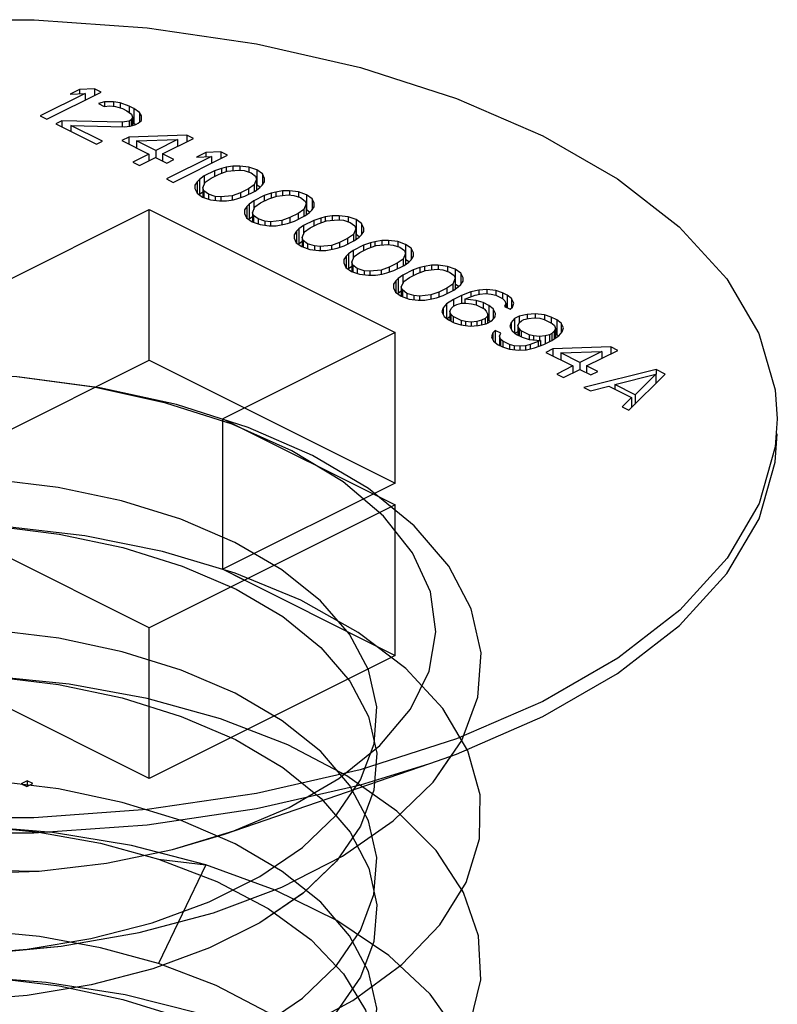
# Paper-space layout '005_EXP_CORICANT_PE_DRAWING_3_1' of a CAD drawing. Header units: millimetres. Extents: x 6 to 413, y 7 to 290.
# Tile 286 of 362: x 192.819 to 193.21, y 262.675 to 263.184. Entities that reach past the tile are written whole.
import ezdxf

# ---------------------------------------------------------------- set-up
doc = ezdxf.new("R2010")
doc.units = ezdxf.units.MM
doc.header["$LTSCALE"] = 23.1
doc.layers.get('0').update_dxf_attribs({"linetype": 'CONTINUOUS'})
doc.layers.add('124100000694A_M3X4P5_C_NI_BL40', color=7, linetype='CONTINUOUS')

# ---------------------------------------------------------------- blocks, each defined once
blk = doc.blocks.new('124100000694A_M3X4P5_C_NI_BL40', base_point=(192.79649, 262.67855))
at = {"layer": '124100000694A_M3X4P5_C_NI_BL40', "color": 7, "linetype": 'Continuous'}
for p, q in [((192.8525, 263.146), (192.82927, 263.13438)), ((192.83277, 263.13263), (192.86077, 263.14663)), ((192.8496, 263.14805), (192.84483, 263.14566)), ((192.84483, 263.14566), (192.8525, 263.146)), ((192.85727, 263.14838), (192.8496, 263.14805)), ((192.8496, 263.14805), (192.8496, 263.14587)), ((192.8525, 263.146), (192.8525, 263.1425)), ((192.85727, 263.14838), (192.85727, 263.14488)), ((192.86077, 263.14663), (192.85727, 263.14838)), ((192.86243, 263.14163), (192.85947, 263.14073)), ((192.85947, 263.14073), (192.86238, 263.13927)), ((192.86238, 263.13927), (192.86534, 263.13958)), ((192.86715, 263.14165), (192.86243, 263.14163)), ((192.86243, 263.14163), (192.86243, 263.13927)), ((192.86534, 263.13958), (192.86828, 263.1393)), ((192.86715, 263.14165), (192.86715, 263.1393)), ((192.87067, 263.14108), (192.86715, 263.14165)), ((192.86828, 263.1393), (192.87179, 263.13814)), ((192.87067, 263.14108), (192.87067, 263.13851)), ((192.87535, 263.13934), (192.87067, 263.14108)), ((192.87535, 263.13934), (192.87535, 263.13605)), ((192.87769, 263.13817), (192.87535, 263.13934)), ((192.82927, 263.13438), (192.83277, 263.13263)), ((192.87179, 263.13814), (192.87412, 263.13698)), ((192.87412, 263.13698), (192.87645, 263.13522)), ((192.87645, 263.13522), (192.877, 263.13375)), ((192.87769, 263.13817), (192.87769, 263.13038)), ((192.88059, 263.13612), (192.87769, 263.13817)), ((192.88059, 263.13612), (192.88059, 263.1311)), ((192.88173, 263.13436), (192.88059, 263.13612)), ((192.88168, 263.132), (192.88173, 263.13436)), ((192.84041, 263.13179), (192.83743, 263.1303)), ((192.83743, 263.1303), (192.85844, 263.1198)), ((192.84041, 263.13179), (192.84041, 263.12881)), ((192.87164, 263.13107), (192.84041, 263.13179)), ((192.84508, 263.12945), (192.84508, 263.12647)), ((192.86141, 263.12129), (192.84508, 263.12945)), ((192.84508, 263.12945), (192.87277, 263.12871)), ((192.87519, 263.13168), (192.87164, 263.13107)), ((192.87164, 263.13107), (192.87164, 263.12871)), ((192.87638, 263.13227), (192.87519, 263.13168)), ((192.87519, 263.13168), (192.87519, 263.12903)), ((192.87573, 263.12903), (192.87869, 263.12993)), ((192.877, 263.13375), (192.87638, 263.13227)), ((192.87638, 263.13227), (192.87638, 263.12922)), ((192.877, 263.13375), (192.877, 263.12941)), ((192.87769, 263.13038), (192.877, 263.13072)), ((192.87844, 263.12985), (192.87769, 263.13038)), ((192.87869, 263.12993), (192.87988, 263.13052)), ((192.87988, 263.13052), (192.88168, 263.132)), ((192.87277, 263.12871), (192.87573, 263.12903)), ((192.9051, 263.12446), (192.87502, 263.12342)), ((192.9051, 263.12446), (192.9051, 263.12096)), ((192.9086, 263.12271), (192.9051, 263.12446)), ((192.85844, 263.1198), (192.86141, 263.12129)), ((192.87502, 263.12342), (192.87144, 263.12163)), ((192.87144, 263.12163), (192.88544, 263.11463)), ((192.87502, 263.12342), (192.87502, 263.11985)), ((192.8791, 263.12138), (192.90034, 263.12208)), ((192.8791, 263.12138), (192.8791, 263.1178)), ((192.88902, 263.11642), (192.8791, 263.12138)), ((192.90034, 263.12208), (192.88902, 263.11642)), ((192.89252, 263.11467), (192.9086, 263.12271)), ((192.90034, 263.12208), (192.90034, 263.11858)), ((192.88544, 263.11463), (192.8771, 263.11046)), ((192.88544, 263.11463), (192.88544, 263.11113)), ((192.88902, 263.11642), (192.88902, 263.11288)), ((192.89252, 263.11467), (192.89252, 263.1111)), ((192.89835, 263.11175), (192.89252, 263.11467)), ((192.8981, 263.09996), (192.92611, 263.11396)), ((192.91494, 263.11538), (192.91017, 263.113)), ((192.92261, 263.11571), (192.91494, 263.11538)), ((192.91494, 263.11538), (192.91494, 263.1132)), ((192.92261, 263.11571), (192.92261, 263.11221)), ((192.92611, 263.11396), (192.92261, 263.11571)), ((192.8771, 263.11046), (192.8806, 263.10871)), ((192.8806, 263.10871), (192.88894, 263.11288)), ((192.88894, 263.11288), (192.89478, 263.10997)), ((192.91784, 263.11333), (192.8946, 263.10171)), ((192.89478, 263.10997), (192.89835, 263.11175)), ((192.91017, 263.113), (192.91784, 263.11333)), ((192.91784, 263.11333), (192.91784, 263.10983)), ((192.91945, 263.10597), (192.91409, 263.10329)), ((192.9176, 263.10213), (192.92177, 263.10421)), ((192.92302, 263.10717), (192.91945, 263.10597)), ((192.91945, 263.10597), (192.91945, 263.10305)), ((192.92177, 263.10421), (192.92593, 263.10571)), ((192.92539, 263.10777), (192.92302, 263.10717)), ((192.92302, 263.10717), (192.92302, 263.10466)), ((192.92894, 263.10838), (192.92539, 263.10777)), ((192.92539, 263.10777), (192.92539, 263.10551)), ((192.92593, 263.10571), (192.93184, 263.10633)), ((192.93247, 263.1084), (192.92894, 263.10838)), ((192.92894, 263.10838), (192.92894, 263.10602)), ((192.93184, 263.10633), (192.93478, 263.10605)), ((192.93247, 263.1084), (192.93247, 263.10633)), ((192.93718, 263.10783), (192.93247, 263.1084)), ((192.93478, 263.10605), (192.93829, 263.10489)), ((192.93718, 263.10783), (192.93718, 263.10526)), ((192.94127, 263.10638), (192.93718, 263.10783)), ((192.93829, 263.10489), (192.94062, 263.10313)), ((192.94127, 263.10638), (192.94127, 263.09859)), ((192.94418, 263.10433), (192.94127, 263.10638)), ((192.94418, 263.10433), (192.94418, 263.09862)), ((192.94531, 263.10198), (192.94418, 263.10433)), ((192.8946, 263.10171), (192.8981, 263.09996)), ((192.90928, 263.09855), (192.90924, 263.09678)), ((192.91049, 263.10032), (192.90928, 263.09855)), ((192.90928, 263.09855), (192.90928, 263.09678)), ((192.9117, 263.10151), (192.91049, 263.10032)), ((192.91049, 263.10032), (192.91049, 263.09443)), ((192.91409, 263.10329), (192.9117, 263.10151)), ((192.9117, 263.10151), (192.9117, 263.09371)), ((192.91337, 263.0971), (192.91461, 263.10005)), ((192.91409, 263.10329), (192.91409, 263.09881)), ((192.91461, 263.10005), (192.9176, 263.10213)), ((192.93993, 263.09871), (192.93694, 263.09663)), ((192.94117, 263.10166), (192.93993, 263.09871)), ((192.93993, 263.09871), (192.93993, 263.09521)), ((192.94062, 263.10313), (192.94117, 263.10166)), ((192.94117, 263.10166), (192.94117, 263.096)), ((192.94295, 263.0974), (192.94127, 263.09859)), ((192.94405, 263.09844), (192.94527, 263.10021)), ((192.94527, 263.10021), (192.94531, 263.10198)), ((192.90924, 263.09678), (192.91037, 263.09443)), ((192.91037, 263.09443), (192.91327, 263.09238)), ((192.9117, 263.09371), (192.91156, 263.09358)), ((192.91337, 263.09496), (192.9117, 263.09371)), ((192.91337, 263.0971), (192.91337, 263.09238)), ((192.91393, 263.09562), (192.91337, 263.0971)), ((192.91393, 263.09562), (192.91393, 263.09215)), ((192.91625, 263.09387), (192.91393, 263.09562)), ((192.91625, 263.09387), (192.91625, 263.09132)), ((192.91976, 263.09271), (192.91625, 263.09387)), ((192.93277, 263.09454), (192.92861, 263.09305)), ((192.93694, 263.09663), (192.93277, 263.09454)), ((192.93277, 263.09454), (192.93277, 263.09201)), ((192.93509, 263.09279), (192.94045, 263.09547)), ((192.93694, 263.09663), (192.93694, 263.09371)), ((192.94045, 263.09547), (192.94285, 263.09725)), ((192.94285, 263.09725), (192.94405, 263.09844)), ((192.94868, 263.09433), (192.94512, 263.09314)), ((192.95105, 263.09494), (192.94868, 263.09433)), ((192.94868, 263.09433), (192.94868, 263.09183)), ((192.9546, 263.09554), (192.95105, 263.09494)), ((192.95105, 263.09494), (192.95105, 263.09268)), ((192.9516, 263.09288), (192.95751, 263.0935)), ((192.95814, 263.09556), (192.9546, 263.09554)), ((192.9546, 263.09554), (192.9546, 263.09319)), ((192.95751, 263.0935), (192.96045, 263.09322)), ((192.95814, 263.09556), (192.95814, 263.0935)), ((192.96285, 263.095), (192.95814, 263.09556)), ((192.96285, 263.095), (192.96285, 263.09243)), ((192.96694, 263.09355), (192.96285, 263.095)), ((192.96694, 263.09355), (192.96694, 263.08575)), ((192.96985, 263.0915), (192.96694, 263.09355)), ((192.91327, 263.09238), (192.91737, 263.09093)), ((192.91737, 263.09093), (192.92207, 263.09036)), ((192.91976, 263.09271), (192.91976, 263.09064)), ((192.9227, 263.09243), (192.91976, 263.09271)), ((192.92207, 263.09036), (192.92561, 263.09038)), ((192.92861, 263.09305), (192.9227, 263.09243)), ((192.9227, 263.09243), (192.9227, 263.09036)), ((192.92561, 263.09038), (192.92916, 263.09099)), ((192.92861, 263.09305), (192.92861, 263.09099)), ((192.92916, 263.09099), (192.93153, 263.09159)), ((192.93153, 263.09159), (192.93509, 263.09279)), ((192.93736, 263.08867), (192.93616, 263.08749)), ((192.93976, 263.09046), (192.93736, 263.08867)), ((192.93736, 263.08867), (192.93736, 263.08088)), ((192.94512, 263.09314), (192.93976, 263.09046)), ((192.93976, 263.09046), (192.93976, 263.08597)), ((192.94028, 263.08722), (192.94327, 263.08929)), ((192.94327, 263.08929), (192.94744, 263.09138)), ((192.94512, 263.09314), (192.94512, 263.09022)), ((192.94744, 263.09138), (192.9516, 263.09288)), ((192.96045, 263.09322), (192.96396, 263.09206)), ((192.96396, 263.09206), (192.96628, 263.0903)), ((192.96684, 263.08883), (192.9656, 263.08587)), ((192.96628, 263.0903), (192.96684, 263.08883)), ((192.96684, 263.08883), (192.96684, 263.08317)), ((192.96985, 263.0915), (192.96985, 263.08578)), ((192.97098, 263.08915), (192.96985, 263.0915)), ((192.97094, 263.08738), (192.97098, 263.08915)), ((192.79649, 263.04131), (192.88559, 263.08586)), ((192.88559, 263.00791), (192.88559, 263.08586)), ((192.88559, 263.08586), (193.01287, 263.02222)), ((192.93494, 263.08571), (192.93491, 263.08394)), ((192.93491, 263.08394), (192.93604, 263.08159)), ((192.93616, 263.08749), (192.93494, 263.08571)), ((192.93494, 263.08571), (192.93494, 263.08394)), ((192.93616, 263.08749), (192.93616, 263.08159)), ((192.93904, 263.08426), (192.94028, 263.08722)), ((192.93904, 263.08426), (192.93904, 263.07954)), ((192.9396, 263.08279), (192.93904, 263.08426)), ((192.96261, 263.0838), (192.95844, 263.08171)), ((192.9656, 263.08587), (192.96261, 263.0838)), ((192.96261, 263.0838), (192.96261, 263.08088)), ((192.9656, 263.08587), (192.9656, 263.08237)), ((192.96612, 263.08264), (192.96852, 263.08442)), ((192.96862, 263.08457), (192.96694, 263.08575)), ((192.96852, 263.08442), (192.96972, 263.0856)), ((192.96972, 263.0856), (192.97094, 263.08738)), ((192.93604, 263.08159), (192.93894, 263.07954)), ((192.93736, 263.08088), (192.93723, 263.08075)), ((192.93904, 263.08213), (192.93736, 263.08088)), ((192.93894, 263.07954), (192.94304, 263.07809)), ((192.9396, 263.08279), (192.9396, 263.07931)), ((192.94192, 263.08103), (192.9396, 263.08279)), ((192.94192, 263.08103), (192.94192, 263.07849)), ((192.94543, 263.07987), (192.94192, 263.08103)), ((192.94304, 263.07809), (192.94774, 263.07753)), ((192.94543, 263.07987), (192.94543, 263.07781)), ((192.94837, 263.07959), (192.94543, 263.07987)), ((192.95428, 263.08022), (192.94837, 263.07959)), ((192.94837, 263.07959), (192.94837, 263.07753)), ((192.95128, 263.07755), (192.95483, 263.07815)), ((192.95844, 263.08171), (192.95428, 263.08022)), ((192.95428, 263.08022), (192.95428, 263.07815)), ((192.95483, 263.07815), (192.9572, 263.07876)), ((192.9572, 263.07876), (192.96076, 263.07995)), ((192.95844, 263.08171), (192.95844, 263.07917)), ((192.96076, 263.07995), (192.96612, 263.08264)), ((192.97079, 263.0803), (192.96543, 263.07762)), ((192.96894, 263.07646), (192.97311, 263.07855)), ((192.97435, 263.0815), (192.97079, 263.0803)), ((192.97079, 263.0803), (192.97079, 263.07739)), ((192.97311, 263.07855), (192.97727, 263.08004)), ((192.97672, 263.0821), (192.97435, 263.0815)), ((192.97435, 263.0815), (192.97435, 263.07899)), ((192.98027, 263.08271), (192.97672, 263.0821)), ((192.97672, 263.0821), (192.97672, 263.07984)), ((192.97727, 263.08004), (192.98318, 263.08066)), ((192.98381, 263.08273), (192.98027, 263.08271)), ((192.98027, 263.08271), (192.98027, 263.08036)), ((192.98318, 263.08066), (192.98612, 263.08038)), ((192.98381, 263.08273), (192.98381, 263.08066)), ((192.98851, 263.08216), (192.98381, 263.08273)), ((192.98612, 263.08038), (192.98963, 263.07922)), ((192.98851, 263.08216), (192.98851, 263.07959)), ((192.99261, 263.08071), (192.98851, 263.08216)), ((192.98963, 263.07922), (192.99195, 263.07747)), ((192.99261, 263.08071), (192.99261, 263.07292)), ((192.99551, 263.07866), (192.99261, 263.08071)), ((192.99551, 263.07866), (192.99551, 263.07295)), ((192.99664, 263.07631), (192.99551, 263.07866)), ((192.94774, 263.07753), (192.95128, 263.07755)), ((192.96183, 263.07465), (192.96061, 263.07288)), ((192.96303, 263.07584), (192.96183, 263.07465)), ((192.96183, 263.07465), (192.96183, 263.06876)), ((192.96543, 263.07762), (192.96303, 263.07584)), ((192.96303, 263.07584), (192.96303, 263.06805)), ((192.96471, 263.07143), (192.96595, 263.07438)), ((192.96543, 263.07762), (192.96543, 263.07314)), ((192.96595, 263.07438), (192.96894, 263.07646)), ((192.99127, 263.07304), (192.98828, 263.07096)), ((192.99251, 263.076), (192.99127, 263.07304)), ((192.99127, 263.07304), (192.99127, 263.06954)), ((192.99195, 263.07747), (192.99251, 263.076)), ((192.99251, 263.076), (192.99251, 263.07034)), ((192.99539, 263.07277), (192.99661, 263.07454)), ((192.99661, 263.07454), (192.99664, 263.07631)), ((192.96061, 263.07288), (192.96057, 263.07111)), ((192.96057, 263.07111), (192.9617, 263.06876)), ((192.96061, 263.07288), (192.96061, 263.07111)), ((192.9617, 263.06876), (192.96461, 263.06671)), ((192.96303, 263.06805), (192.9629, 263.06792)), ((192.96471, 263.06929), (192.96303, 263.06805)), ((192.96471, 263.07143), (192.96471, 263.06671)), ((192.96527, 263.06996), (192.96471, 263.07143)), ((192.96527, 263.06996), (192.96527, 263.06648)), ((192.96759, 263.0682), (192.96527, 263.06996)), ((192.96759, 263.0682), (192.96759, 263.06565)), ((192.9711, 263.06704), (192.96759, 263.0682)), ((192.98411, 263.06888), (192.97995, 263.06738)), ((192.98828, 263.07096), (192.98411, 263.06888)), ((192.98411, 263.06888), (192.98411, 263.06634)), ((192.98643, 263.06712), (192.99179, 263.0698)), ((192.98828, 263.07096), (192.98828, 263.06805)), ((192.99179, 263.0698), (192.99419, 263.07158)), ((192.99429, 263.07173), (192.99261, 263.07292)), ((192.99419, 263.07158), (192.99539, 263.07277)), ((193.00002, 263.06867), (192.99646, 263.06747)), ((193.00239, 263.06927), (193.00002, 263.06867)), ((193.00002, 263.06867), (193.00002, 263.06616)), ((193.00594, 263.06988), (193.00239, 263.06927)), ((193.00239, 263.06927), (193.00239, 263.06701)), ((193.00948, 263.06989), (193.00594, 263.06988)), ((193.00594, 263.06988), (193.00594, 263.06752)), ((193.00948, 263.06989), (193.00948, 263.06783)), ((193.01418, 263.06933), (193.00948, 263.06989)), ((193.01418, 263.06933), (193.01418, 263.06676)), ((193.01828, 263.06788), (193.01418, 263.06933)), ((192.96461, 263.06671), (192.9687, 263.06526)), ((192.9687, 263.06526), (192.97341, 263.06469)), ((192.9711, 263.06704), (192.9711, 263.06497)), ((192.97404, 263.06676), (192.9711, 263.06704)), ((192.97341, 263.06469), (192.97695, 263.06471)), ((192.97995, 263.06738), (192.97404, 263.06676)), ((192.97404, 263.06676), (192.97404, 263.06469)), ((192.97695, 263.06471), (192.9805, 263.06532)), ((192.97995, 263.06738), (192.97995, 263.06532)), ((192.9805, 263.06532), (192.98287, 263.06592)), ((192.98287, 263.06592), (192.98643, 263.06712)), ((192.9887, 263.06301), (192.9875, 263.06182)), ((192.99109, 263.06479), (192.9887, 263.06301)), ((192.9887, 263.06301), (192.9887, 263.05521)), ((192.99646, 263.06747), (192.99109, 263.06479)), ((192.99109, 263.06479), (192.99109, 263.06031)), ((192.99162, 263.06155), (192.99461, 263.06363)), ((192.99461, 263.06363), (192.99878, 263.06571)), ((192.99646, 263.06747), (192.99646, 263.06455)), ((192.99878, 263.06571), (193.00294, 263.06721)), ((193.00294, 263.06721), (193.00884, 263.06783)), ((193.00884, 263.06783), (193.01179, 263.06755)), ((193.01179, 263.06755), (193.0153, 263.06639)), ((193.0153, 263.06639), (193.01762, 263.06463)), ((193.01818, 263.06316), (193.01694, 263.06021)), ((193.01762, 263.06463), (193.01818, 263.06316)), ((193.01818, 263.06316), (193.01818, 263.0575)), ((193.01828, 263.06788), (193.01828, 263.06008)), ((193.02118, 263.06583), (193.01828, 263.06788)), ((193.02118, 263.06583), (193.02118, 263.06012)), ((193.02231, 263.06348), (193.02118, 263.06583)), ((193.02227, 263.06171), (193.02231, 263.06348)), ((192.98628, 263.06005), (192.98624, 263.05828)), ((192.98624, 263.05828), (192.98737, 263.05592)), ((192.9875, 263.06182), (192.98628, 263.06005)), ((192.98628, 263.06005), (192.98628, 263.05828)), ((192.9875, 263.06182), (192.9875, 263.05592)), ((192.99038, 263.05859), (192.99162, 263.06155)), ((192.99038, 263.05859), (192.99038, 263.05388)), ((192.99093, 263.05712), (192.99038, 263.05859)), ((193.01395, 263.05813), (193.00977, 263.05604)), ((193.01694, 263.06021), (193.01395, 263.05813)), ((193.01395, 263.05813), (193.01395, 263.05521)), ((193.01694, 263.06021), (193.01694, 263.05671)), ((193.01746, 263.05697), (193.01985, 263.05875)), ((193.01996, 263.0589), (193.01828, 263.06008)), ((193.01985, 263.05875), (193.02106, 263.05993)), ((193.02106, 263.05993), (193.02227, 263.06171)), ((192.98737, 263.05592), (192.99028, 263.05388)), ((192.9887, 263.05521), (192.98857, 263.05508)), ((192.99038, 263.05646), (192.9887, 263.05521)), ((192.99028, 263.05388), (192.99437, 263.05242)), ((192.99093, 263.05712), (192.99093, 263.05364)), ((192.99325, 263.05537), (192.99093, 263.05712)), ((192.99325, 263.05537), (192.99325, 263.05282)), ((192.99677, 263.05421), (192.99325, 263.05537)), ((192.99677, 263.05421), (192.99677, 263.05214)), ((192.99971, 263.05393), (192.99677, 263.05421)), ((193.00562, 263.05455), (192.99971, 263.05393)), ((192.99971, 263.05393), (192.99971, 263.05186)), ((193.00977, 263.05604), (193.00562, 263.05455)), ((193.00562, 263.05455), (193.00562, 263.05249)), ((193.00616, 263.05249), (193.00853, 263.05309)), ((193.00853, 263.05309), (193.0121, 263.05429)), ((193.00977, 263.05604), (193.00977, 263.05351)), ((193.0121, 263.05429), (193.01746, 263.05697)), ((193.02212, 263.05463), (193.01676, 263.05195)), ((193.02028, 263.05079), (193.02445, 263.05288)), ((193.02569, 263.05583), (193.02212, 263.05463)), ((193.02212, 263.05463), (193.02212, 263.05172)), ((193.02445, 263.05288), (193.0286, 263.05437)), ((193.02806, 263.05643), (193.02569, 263.05583)), ((193.02569, 263.05583), (193.02569, 263.05332)), ((193.03161, 263.05704), (193.02806, 263.05643)), ((193.02806, 263.05643), (193.02806, 263.05418)), ((193.0286, 263.05437), (193.03451, 263.05499)), ((193.03515, 263.05706), (193.03161, 263.05704)), ((193.03161, 263.05704), (193.03161, 263.05469)), ((193.03451, 263.05499), (193.03745, 263.05471)), ((193.03515, 263.05706), (193.03515, 263.05499)), ((193.03985, 263.0565), (193.03515, 263.05706)), ((193.03745, 263.05471), (193.04097, 263.05355)), ((193.03985, 263.0565), (193.03985, 263.05392)), ((193.04395, 263.05504), (193.03985, 263.0565)), ((193.04097, 263.05355), (193.04329, 263.0518)), ((193.04395, 263.05504), (193.04395, 263.04725)), ((193.04685, 263.053), (193.04395, 263.05504)), ((193.04685, 263.053), (193.04685, 263.04728)), ((193.04798, 263.05064), (193.04685, 263.053)), ((192.99437, 263.05242), (192.99908, 263.05186)), ((192.99908, 263.05186), (193.00261, 263.05188)), ((193.00261, 263.05188), (193.00616, 263.05249)), ((193.01316, 263.04899), (193.01195, 263.04721)), ((193.01437, 263.05017), (193.01316, 263.04899)), ((193.01316, 263.04899), (193.01316, 263.04309)), ((193.01676, 263.05195), (193.01437, 263.05017)), ((193.01437, 263.05017), (193.01437, 263.04238)), ((193.01604, 263.04576), (193.01728, 263.04871)), ((193.01676, 263.05195), (193.01676, 263.04747)), ((193.01728, 263.04871), (193.02028, 263.05079)), ((193.04385, 263.05033), (193.0426, 263.04737)), ((193.04329, 263.0518), (193.04385, 263.05033)), ((193.04385, 263.05033), (193.04385, 263.04467)), ((193.04673, 263.0471), (193.04794, 263.04887)), ((193.04794, 263.04887), (193.04798, 263.05064)), ((193.01195, 263.04721), (193.01191, 263.04544)), ((193.01191, 263.04544), (193.01304, 263.04309)), ((193.01195, 263.04721), (193.01195, 263.04544)), ((193.01304, 263.04309), (193.01594, 263.04104)), ((193.01604, 263.04362), (193.01437, 263.04238)), ((193.01604, 263.04576), (193.01604, 263.04104)), ((193.0166, 263.04429), (193.01604, 263.04576)), ((193.0166, 263.04429), (193.0166, 263.04081)), ((193.01892, 263.04253), (193.0166, 263.04429)), ((193.01892, 263.04253), (193.01892, 263.03999)), ((193.02244, 263.04137), (193.01892, 263.04253)), ((193.03544, 263.04321), (193.03128, 263.04171)), ((193.03961, 263.04529), (193.03544, 263.04321)), ((193.03544, 263.04321), (193.03544, 263.04067)), ((193.03776, 263.04145), (193.04313, 263.04413)), ((193.0426, 263.04737), (193.03961, 263.04529)), ((193.03961, 263.04529), (193.03961, 263.04238)), ((193.0426, 263.04737), (193.0426, 263.04387)), ((193.04313, 263.04413), (193.04552, 263.04591)), ((193.04563, 263.04606), (193.04395, 263.04725)), ((193.04552, 263.04591), (193.04673, 263.0471)), ((193.05195, 263.0433), (193.0472, 263.0415)), ((193.0561, 263.0442), (193.05195, 263.0433)), ((193.05195, 263.0433), (193.05195, 263.0407)), ((193.06023, 263.04452), (193.0561, 263.0442)), ((193.0561, 263.0442), (193.0561, 263.04214)), ((193.05664, 263.04214), (193.0596, 263.04245)), ((193.0596, 263.04245), (193.06254, 263.04217)), ((193.06023, 263.04452), (193.06023, 263.04245)), ((193.06493, 263.04395), (193.06023, 263.04452)), ((193.06493, 263.04395), (193.06493, 263.0416)), ((193.06845, 263.04279), (193.06493, 263.04395)), ((193.06845, 263.04279), (193.06845, 263.03985)), ((193.07078, 263.04163), (193.06845, 263.04279)), ((193.01437, 263.04238), (193.01424, 263.04225)), ((193.01594, 263.04104), (193.02004, 263.03959)), ((193.02004, 263.03959), (193.02474, 263.03903)), ((193.02244, 263.04137), (193.02244, 263.0393)), ((193.02538, 263.04109), (193.02244, 263.04137)), ((193.02474, 263.03903), (193.02828, 263.03904)), ((193.03128, 263.04171), (193.02538, 263.04109)), ((193.02538, 263.04109), (193.02538, 263.03903)), ((193.02828, 263.03904), (193.03183, 263.03965)), ((193.03128, 263.04171), (193.03128, 263.03965)), ((193.03183, 263.03965), (193.0342, 263.04025)), ((193.0342, 263.04025), (193.03776, 263.04145)), ((193.04303, 263.03942), (193.03944, 263.03704)), ((193.0472, 263.0415), (193.04303, 263.03942)), ((193.04303, 263.03942), (193.04303, 263.03588)), ((193.04474, 263.03677), (193.04711, 263.03738)), ((193.04711, 263.03738), (193.04947, 263.03739)), ((193.0472, 263.0415), (193.0472, 263.03738)), ((193.04892, 263.03945), (193.05011, 263.04004)), ((193.04892, 263.03945), (193.04892, 263.03739)), ((193.05481, 263.03889), (193.04892, 263.03945)), ((193.04947, 263.03739), (193.05241, 263.03711)), ((193.05011, 263.04004), (193.05427, 263.04154)), ((193.05427, 263.04154), (193.05664, 263.04214)), ((193.05481, 263.03889), (193.05481, 263.03653)), ((193.05832, 263.03773), (193.05481, 263.03889)), ((193.05832, 263.03773), (193.05832, 263.03475)), ((193.06124, 263.03627), (193.05832, 263.03773)), ((193.06254, 263.04217), (193.06488, 263.0416)), ((193.06488, 263.0416), (193.06838, 263.03985)), ((193.06838, 263.03985), (193.06954, 263.03867)), ((193.06954, 263.03867), (193.0701, 263.0372)), ((193.07078, 263.04163), (193.07078, 263.03507)), ((193.0731, 263.03987), (193.07078, 263.04163)), ((193.0731, 263.03987), (193.0731, 263.03496)), ((193.07423, 263.03752), (193.0731, 263.03987)), ((193.0736, 263.03545), (193.07423, 263.03752)), ((193.03763, 263.03497), (193.03699, 263.0329)), ((193.03699, 263.0329), (193.03812, 263.03055)), ((193.03944, 263.03704), (193.03763, 263.03497)), ((193.03763, 263.03497), (193.03763, 263.03158)), ((193.03944, 263.03704), (193.03944, 263.02955)), ((193.04113, 263.03322), (193.04175, 263.03469)), ((193.04113, 263.03322), (193.04113, 263.02845)), ((193.04169, 263.03175), (193.04113, 263.03322)), ((193.04175, 263.03469), (193.04295, 263.03588)), ((193.04295, 263.03588), (193.04474, 263.03677)), ((193.05241, 263.03711), (193.05476, 263.03653)), ((193.05476, 263.03653), (193.05884, 263.03449)), ((193.05884, 263.03449), (193.05999, 263.03332)), ((193.05999, 263.03332), (193.06055, 263.03185)), ((193.06124, 263.03627), (193.06124, 263.02848)), ((193.06356, 263.03451), (193.06124, 263.03627)), ((193.06356, 263.03451), (193.06356, 263.02914)), ((193.06469, 263.03216), (193.06356, 263.03451)), ((193.0701, 263.0372), (193.06948, 263.03572)), ((193.06948, 263.03572), (193.07239, 263.03427)), ((193.0701, 263.0372), (193.0701, 263.03541)), ((193.07239, 263.03427), (193.0736, 263.03545)), ((193.03812, 263.03055), (193.04044, 263.02879)), ((193.04113, 263.03036), (193.03966, 263.02939)), ((193.04044, 263.02879), (193.04336, 263.02733)), ((193.04169, 263.03175), (193.04169, 263.02817)), ((193.04284, 263.03057), (193.04169, 263.03175)), ((193.04284, 263.03057), (193.04284, 263.02759)), ((193.04692, 263.02853), (193.04284, 263.03057)), ((193.04336, 263.02733), (193.04687, 263.02617)), ((193.04692, 263.02853), (193.04692, 263.02617)), ((193.04927, 263.02795), (193.04692, 263.02853)), ((193.04927, 263.02795), (193.04927, 263.02589)), ((193.05221, 263.02768), (193.04927, 263.02795)), ((193.05517, 263.02799), (193.05221, 263.02768)), ((193.05221, 263.02768), (193.05221, 263.02561)), ((193.05754, 263.02859), (193.05517, 263.02799)), ((193.05517, 263.02799), (193.05517, 263.02593)), ((193.05932, 263.02948), (193.05754, 263.02859)), ((193.05754, 263.02859), (193.05754, 263.02632)), ((193.06053, 263.03067), (193.05932, 263.02948)), ((193.05932, 263.02948), (193.05932, 263.02683)), ((193.05986, 263.02683), (193.06284, 263.02832)), ((193.06055, 263.03185), (193.06053, 263.03067)), ((193.06053, 263.03067), (193.06053, 263.02717)), ((193.06124, 263.02848), (193.06055, 263.02882)), ((193.062, 263.0279), (193.06124, 263.02848)), ((193.06284, 263.02832), (193.06465, 263.03039)), ((193.06465, 263.03039), (193.06469, 263.03216)), ((193.07284, 263.02749), (193.07221, 263.02542)), ((193.07465, 263.02956), (193.07284, 263.02749)), ((193.07284, 263.02749), (193.07284, 263.0241)), ((193.07704, 263.03075), (193.07465, 263.02956)), ((193.07465, 263.02956), (193.07465, 263.02207)), ((193.07634, 263.02574), (193.07696, 263.02722)), ((193.07696, 263.02722), (193.07817, 263.0284)), ((193.08118, 263.03166), (193.07704, 263.03075)), ((193.07704, 263.03075), (193.07704, 263.02722)), ((193.07817, 263.0284), (193.07936, 263.029)), ((193.07936, 263.029), (193.08173, 263.0296)), ((193.08531, 263.03198), (193.08118, 263.03166)), ((193.08118, 263.03166), (193.08118, 263.0296)), ((193.08173, 263.0296), (193.08468, 263.02991)), ((193.08468, 263.02991), (193.08762, 263.02963)), ((193.08531, 263.03198), (193.08531, 263.02991)), ((193.09002, 263.03141), (193.08531, 263.03198)), ((193.08762, 263.02963), (193.08997, 263.02905)), ((193.08997, 263.02905), (193.09405, 263.02701)), ((193.09002, 263.03141), (193.09002, 263.02905)), ((193.09353, 263.03025), (193.09002, 263.03141)), ((193.09353, 263.03025), (193.09353, 263.02727)), ((193.09645, 263.02879), (193.09353, 263.03025)), ((193.09645, 263.02879), (193.09645, 263.021)), ((193.09877, 263.02704), (193.09645, 263.02879)), ((193.01287, 263.02222), (192.92377, 262.97767)), ((193.04687, 263.02617), (193.05158, 263.02561)), ((193.05158, 263.02561), (193.05571, 263.02593)), ((193.05571, 263.02593), (193.05986, 263.02683)), ((193.0633, 263.02213), (193.06266, 263.02007)), ((193.0645, 263.02332), (193.0633, 263.02213)), ((193.0633, 263.02213), (193.0633, 263.01875)), ((193.0645, 263.02332), (193.0645, 263.01718)), ((193.06742, 263.02186), (193.0645, 263.02332)), ((193.07221, 263.02542), (193.07334, 263.02307)), ((193.07334, 263.02307), (193.07566, 263.02131)), ((193.07634, 263.02261), (193.0749, 263.02189)), ((193.07634, 263.02574), (193.07634, 263.02097)), ((193.0769, 263.02427), (193.07634, 263.02574)), ((193.0769, 263.02427), (193.0769, 263.02069)), ((193.07805, 263.0231), (193.0769, 263.02427)), ((193.07805, 263.0231), (193.07805, 263.02012)), ((193.08214, 263.02105), (193.07805, 263.0231)), ((193.09514, 263.02289), (193.09394, 263.02171)), ((193.09405, 263.02701), (193.09521, 263.02584)), ((193.09577, 263.02437), (193.09514, 263.02289)), ((193.09514, 263.02289), (193.09514, 263.01901)), ((193.09521, 263.02584), (193.09577, 263.02437)), ((193.09577, 263.02437), (193.09577, 263.01943)), ((193.09745, 263.02054), (193.09927, 263.02262)), ((193.09877, 263.02704), (193.09877, 263.02205)), ((193.0999, 263.02468), (193.09877, 263.02704)), ((193.09927, 263.02262), (193.0999, 263.02468)), ((193.06266, 263.02007), (193.06379, 263.01771)), ((193.06379, 263.01771), (193.06611, 263.01596)), ((193.0668, 263.02038), (193.06742, 263.02186)), ((193.0668, 263.02038), (193.0668, 263.01562)), ((193.06735, 263.01891), (193.0668, 263.02038)), ((193.06735, 263.01891), (193.06735, 263.01534)), ((193.06851, 263.01774), (193.06735, 263.01891)), ((193.06851, 263.01774), (193.06851, 263.01479)), ((193.07201, 263.01599), (193.06851, 263.01774)), ((193.07566, 263.02131), (193.07857, 263.01986)), ((193.07857, 263.01986), (193.08209, 263.0187)), ((193.08209, 263.0187), (193.08797, 263.01814)), ((193.08214, 263.02105), (193.08214, 263.0187)), ((193.08448, 263.02048), (193.08214, 263.02105)), ((193.08678, 263.01754), (193.08262, 263.01605)), ((193.08448, 263.02048), (193.08448, 263.01847)), ((193.08742, 263.0202), (193.08448, 263.02048)), ((193.08797, 263.01814), (193.08678, 263.01754)), ((193.08678, 263.01754), (193.08678, 263.01498)), ((193.09038, 263.02051), (193.08742, 263.0202)), ((193.08742, 263.0202), (193.08742, 263.01814)), ((193.08797, 263.01814), (193.08797, 263.01543)), ((193.0897, 263.01608), (193.09387, 263.01817)), ((193.09275, 263.02111), (193.09038, 263.02051)), ((193.09038, 263.02051), (193.09038, 263.01642)), ((193.09394, 263.02171), (193.09275, 263.02111)), ((193.09275, 263.02111), (193.09275, 263.01761)), ((193.09387, 263.01817), (193.09745, 263.02054)), ((193.09394, 263.02171), (193.09394, 263.01817)), ((193.09645, 263.021), (193.09577, 263.02134)), ((193.09731, 263.02035), (193.09645, 263.021)), ((193.06611, 263.01596), (193.06845, 263.01479)), ((193.06845, 263.01479), (193.07196, 263.01363)), ((193.07196, 263.01363), (193.07666, 263.01307)), ((193.07201, 263.01599), (193.07201, 263.01363)), ((193.07435, 263.01541), (193.07201, 263.01599)), ((193.07435, 263.01541), (193.07435, 263.01334)), ((193.0773, 263.01513), (193.07435, 263.01541)), ((193.07666, 263.01307), (193.0808, 263.01338)), ((193.08025, 263.01544), (193.0773, 263.01513)), ((193.0773, 263.01513), (193.0773, 263.01307)), ((193.08262, 263.01605), (193.08025, 263.01544)), ((193.08025, 263.01544), (193.08025, 263.01338)), ((193.0808, 263.01338), (193.08494, 263.01429)), ((193.08262, 263.01605), (193.08262, 263.01378)), ((193.08494, 263.01429), (193.0897, 263.01608)), ((193.09436, 263.01375), (193.09079, 263.01196)), ((193.09079, 263.01196), (193.10479, 263.00496)), ((193.12445, 263.01479), (193.09436, 263.01375)), ((193.09436, 263.01375), (193.09436, 263.01017)), ((193.09845, 263.01171), (193.11968, 263.01241)), ((193.11968, 263.01241), (193.10836, 263.00675)), ((193.11186, 263.005), (193.12795, 263.01304)), ((193.11968, 263.01241), (193.11968, 263.00891)), ((193.12445, 263.01479), (193.12445, 263.01129)), ((193.12795, 263.01304), (193.12445, 263.01479)), ((192.79649, 262.96337), (192.88559, 263.00791)), ((192.88559, 263.00791), (192.93493, 262.98325)), ((193.09845, 263.01171), (193.09845, 263.00813)), ((193.10836, 263.00675), (193.09845, 263.01171)), ((193.10479, 263.00496), (193.09645, 263.00079)), ((193.09995, 262.99904), (193.10829, 263.00321)), ((193.10479, 263.00496), (193.10479, 263.00146)), ((193.10829, 263.00321), (193.11412, 263.00029)), ((193.10836, 263.00675), (193.10836, 263.00321)), ((193.14778, 263.00312), (193.11045, 262.99379)), ((193.11186, 263.005), (193.11186, 263.00142)), ((193.1177, 263.00208), (193.11186, 263.005)), ((193.11412, 263.00029), (193.1177, 263.00208)), ((193.14778, 263.00312), (193.14778, 263.00077)), ((193.15245, 263.00079), (193.14778, 263.00312)), ((193.09645, 263.00079), (193.09995, 262.99904)), ((193.1264, 262.99535), (193.14773, 263.00077)), ((193.13378, 262.98212), (193.15245, 263.00079)), ((193.14773, 263.00077), (193.1369, 262.9901)), ((193.14773, 263.00077), (193.14773, 262.99607)), ((193.11045, 262.99379), (193.11395, 262.99204)), ((193.11395, 262.99204), (193.12343, 262.99445)), ((193.12343, 262.99445), (193.1351, 262.98861)), ((193.1264, 262.99535), (193.1264, 262.99297)), ((193.1369, 262.9901), (193.1264, 262.99535)), ((193.1351, 262.98861), (193.13028, 262.98387)), ((193.1351, 262.98861), (193.1351, 262.98344)), ((193.1369, 262.9901), (193.1369, 262.98524)), ((193.13028, 262.98387), (193.13378, 262.98212)), ((192.92377, 262.89973), (192.92377, 262.97767)), ((192.92377, 262.97767), (193.01287, 262.93312)), ((193.01287, 262.93312), (192.88559, 262.86948)), ((192.88559, 262.86948), (192.79649, 262.91403)), ((192.92377, 262.89973), (192.93493, 262.89415)), ((193.04459, 262.80416), (193.08924, 262.8235)), ((193.03073, 262.79919), (193.04459, 262.80416)), ((192.92453, 262.76276), (193.03073, 262.79919)), ((192.82248, 262.7903), (192.8195, 262.78881)), ((192.8195, 262.78881), (192.82242, 262.78736)), ((192.82242, 262.78736), (192.8254, 262.78884)), ((192.82248, 262.7903), (192.82248, 262.78736)), ((192.8254, 262.78884), (192.82248, 262.7903)), ((192.96541, 262.73231), (192.94286, 262.71686))]:
    blk.add_line(p, q, dxfattribs=at)
for points in [[(192.50375, 263.12404), (192.54844, 263.1434), (192.59818, 263.15938), (192.65192, 263.17164), (192.70846, 263.17993), (192.76696, 263.18414), (192.82607, 263.18414), (192.88453, 263.17993), (192.94114, 263.17162), (192.99487, 263.15936), (193.04458, 263.14339), (193.08922, 263.12405), (193.12789, 263.10174), (193.15981, 263.07691), (193.18433, 263.05008), (193.20097, 263.0218), (193.20941, 262.99261), (193.21049, 262.97767)], [(193.21049, 262.97767), (193.20947, 262.9631), (193.20112, 262.93387), (193.18457, 262.90557), (193.16004, 262.87863), (193.12802, 262.85369), (193.08924, 262.8313)], [(193.08924, 262.8235), (193.12792, 262.84582), (193.15985, 262.87067), (193.18439, 262.89754), (193.20103, 262.92587), (193.20944, 262.95511), (193.21049, 262.96987)], [(193.08924, 262.8313), (193.04455, 262.81194), (192.9948, 262.79596)], [(193.01179, 262.76951), (193.03252, 262.78955), (193.04185, 262.80318)], [(193.03596, 262.71581), (193.04949, 262.73764), (193.05648, 262.76021), (193.05681, 262.78308), (193.05043, 262.80584), (193.05003, 262.80652)], [(192.56225, 262.79919), (192.59808, 262.78819), (192.65181, 262.77593), (192.70849, 262.7676), (192.76696, 262.7634), (192.82603, 262.7634), (192.8845, 262.7676), (192.94117, 262.77593), (192.9949, 262.78819), (193.03073, 262.79919)], [(192.9948, 262.79596), (192.94107, 262.7837), (192.88453, 262.7754), (192.82602, 262.7712), (192.76691, 262.7712), (192.70846, 262.7754), (192.65184, 262.78372), (192.59812, 262.79598)], [(192.9189, 262.72205), (192.95426, 262.73534), (192.98553, 262.75131), (193.01179, 262.76951)], [(192.82872, 262.74354), (192.86356, 262.74771), (192.89771, 262.75478), (192.92456, 262.76276)], [(192.67134, 262.76177), (192.6861, 262.75712), (192.71938, 262.7493), (192.75498, 262.74433), (192.79181, 262.74239), (192.82872, 262.74354)], [(192.98376, 262.75041), (192.98313, 262.74948), (192.96541, 262.73231)], [(193.0395, 262.64259), (193.0516, 262.66464), (193.05714, 262.68737), (193.056, 262.71011), (193.04825, 262.73258), (193.04727, 262.73407)], [(192.79654, 262.70075), (192.84013, 262.70467), (192.88045, 262.71175), (192.9189, 262.72205)], [(192.94286, 262.71686), (192.9169, 262.70382), (192.8875, 262.69299), (192.85562, 262.68471)], [(192.99088, 262.67664), (193.01624, 262.69532), (193.03596, 262.71581)], [(192.85562, 262.68471), (192.82257, 262.6792), (192.78835, 262.6764), (192.75405, 262.67644), (192.72116, 262.67928)], [(192.92606, 262.64646), (192.96061, 262.66027), (192.99088, 262.67664)]]:
    blk.add_lwpolyline(points, dxfattribs=at)

psp = doc.layouts.new('005_EXP_CORICANT_PE_DRAWING_3_1')

# ---------------------------------------------------------------- linework, layer by layer
at = {"color": 2, "linetype": 'Continuous'}
for p, q in [((192.79649, 263.04131), (192.88559, 263.08586)), ((192.88559, 263.08586), (193.01287, 263.02222)), ((193.01287, 263.02222), (192.92377, 262.97767)), ((192.92377, 262.97767), (193.01287, 262.93312)), ((193.01287, 262.93312), (192.88559, 262.86948)), ((192.88559, 262.86948), (192.79649, 262.91403))]:
    psp.add_line(p, q, dxfattribs=at)
at = {"color": 6, "linetype": 'Continuous'}
for p, q in [((192.88559, 263.00791), (192.88559, 263.08586)), ((193.01287, 262.94427), (193.01287, 263.02222)), ((192.79649, 262.96337), (192.88559, 263.00791)), ((192.88559, 263.00791), (193.01287, 262.94427)), ((192.92377, 262.89973), (192.92377, 262.97767)), ((193.01287, 262.94427), (192.92377, 262.89973)), ((193.01287, 262.85518), (193.01287, 262.93312)), ((192.92377, 262.89973), (193.01287, 262.85518)), ((192.88559, 262.79154), (192.88559, 262.86948)), ((193.01287, 262.85518), (192.88559, 262.79154)), ((192.88559, 262.79154), (192.79649, 262.83609)), ((192.89047, 262.74976), (192.91498, 262.74682)), ((192.91498, 262.74682), (192.89047, 262.69577))]:
    psp.add_line(p, q, dxfattribs=at)
at = {"color": 2, "linetype": 'Continuous'}
for points in [[(192.95797, 262.77657), (192.98373, 262.79145), (193.005, 262.8086), (193.02074, 262.82737), (193.03039, 262.84699), (193.03392, 262.86738), (193.03107, 262.88802), (193.02184, 262.90822), (193.00675, 262.9272), (192.98587, 262.94493), (192.95946, 262.96102), (192.92854, 262.97477), (192.89432, 262.98578), (192.85705, 262.99401), (192.81724, 262.99928), (192.77685, 263.00129), (192.73664, 263.0001), (192.69694, 262.99566), (192.65909, 262.98805)], [(192.94286, 262.74081), (192.96488, 262.75584), (192.98251, 262.77269), (192.99496, 262.79076), (193.00191, 262.8094), (193.00331, 262.82861), (192.99902, 262.84773), (192.98922, 262.86614), (192.97422, 262.88347), (192.9543, 262.89945), (192.92987, 262.91369), (192.90193, 262.92565), (192.87128, 262.93514), (192.83852, 262.94203), (192.80442, 262.94617), (192.77033, 262.94746), (192.73745, 262.94601), (192.70574, 262.94187), (192.67627, 262.93516), (192.65012, 262.92615)], [(192.65012, 262.9022), (192.67611, 262.91117), (192.70546, 262.91788), (192.73731, 262.92205), (192.77063, 262.92352), (192.80498, 262.92218), (192.83911, 262.91798), (192.87201, 262.91101), (192.90277, 262.9014), (192.93057, 262.88939), (192.95467, 262.87525), (192.97445, 262.85931), (192.98939, 262.84194), (192.99911, 262.82354), (193.00332, 262.80454), (193.0019, 262.7854), (192.99493, 262.76676), (192.98254, 262.74878), (192.96501, 262.732), (192.94287, 262.71686)], [(192.94287, 262.66286), (192.96486, 262.67788), (192.98249, 262.69473), (192.99495, 262.71279), (193.0019, 262.73143), (193.00331, 262.75059), (192.99908, 262.76963), (192.98929, 262.78809), (192.97432, 262.80544), (192.95443, 262.82141), (192.93005, 262.83565), (192.90215, 262.84763), (192.87159, 262.85712), (192.83881, 262.86404), (192.8046, 262.86821), (192.77047, 262.86952), (192.73754, 262.86807), (192.70574, 262.86393), (192.67626, 262.85722), (192.65012, 262.8482)], [(192.65012, 262.8482), (192.62811, 262.83726), (192.61049, 262.82454), (192.59802, 262.8106), (192.59109, 262.79603), (192.58967, 262.78096), (192.59395, 262.766), (192.60373, 262.75167), (192.61871, 262.73842), (192.63861, 262.72655), (192.66301, 262.71645), (192.69092, 262.70858), (192.72152, 262.70318), (192.75427, 262.70038), (192.78843, 262.70034), (192.82255, 262.70314), (192.85545, 262.70862), (192.88722, 262.71685), (192.91671, 262.72768), (192.94286, 262.74081)], [(192.65012, 262.82426), (192.67606, 262.83321), (192.70535, 262.83991), (192.73715, 262.84409), (192.77016, 262.84557), (192.80434, 262.84429), (192.83867, 262.84012), (192.87166, 262.83316), (192.90224, 262.82365), (192.93027, 262.8116), (192.95474, 262.79726), (192.97464, 262.78118), (192.98957, 262.76374), (192.99926, 262.74517), (193.00335, 262.72617), (193.00182, 262.70716), (192.99487, 262.6887), (192.9825, 262.6708), (192.96496, 262.65402), (192.94286, 262.63892)], [(192.94287, 262.71686), (192.9169, 262.70382), (192.8875, 262.69299), (192.85562, 262.68471), (192.82257, 262.67919), (192.78835, 262.6764), (192.75405, 262.67644), (192.72117, 262.67928), (192.69059, 262.68471), (192.66262, 262.69264), (192.63818, 262.70282), (192.61832, 262.71476), (192.6034, 262.7281), (192.59373, 262.74251), (192.58964, 262.75741), (192.59116, 262.77235), (192.59811, 262.78677), (192.61047, 262.80058), (192.62801, 262.81326), (192.65012, 262.82426)], [(192.94286, 262.58492), (192.96484, 262.59992), (192.98246, 262.61675), (192.99493, 262.63481), (193.00189, 262.65345), (193.00332, 262.67257), (192.9991, 262.6916), (192.98931, 262.71012), (192.97433, 262.72748), (192.95446, 262.74345), (192.93008, 262.75769), (192.90218, 262.76968), (192.87168, 262.77915), (192.83876, 262.7861), (192.80446, 262.79028), (192.77031, 262.79158), (192.73733, 262.79011), (192.70553, 262.78595), (192.67618, 262.77925), (192.65012, 262.77026)], [(192.82872, 262.74354), (192.86356, 262.74771), (192.89771, 262.75478), (192.92945, 262.76449), (192.95797, 262.77657)], [(192.65012, 262.74632), (192.67494, 262.75495), (192.70259, 262.76147), (192.73256, 262.76572), (192.7638, 262.76756), (192.79601, 262.76692), (192.82855, 262.76371), (192.86038, 262.75795), (192.89047, 262.74976)], [(192.71093, 262.75872), (192.73784, 262.75184), (192.76678, 262.74694), (192.79729, 262.74413), (192.82872, 262.74354)], [(192.89047, 262.74976), (192.92055, 262.73827), (192.94725, 262.7242), (192.96935, 262.70807), (192.98615, 262.69048), (192.99754, 262.67153), (193.003, 262.65189), (193.00243, 262.63217), (192.99593, 262.61283), (192.98353, 262.59406), (192.96555, 262.57655), (192.94287, 262.56098)], [(192.89047, 262.69577), (192.86046, 262.70393), (192.82887, 262.70967), (192.79649, 262.71289), (192.76411, 262.71357), (192.73253, 262.71172), (192.70252, 262.70746), (192.67482, 262.70092), (192.65012, 262.69232)], [(192.94287, 262.50698), (192.9657, 262.52268), (192.98373, 262.5403), (192.99609, 262.55915), (193.0025, 262.57856), (193.00294, 262.59831), (192.99736, 262.61794), (192.98587, 262.63685), (192.96902, 262.65436), (192.94693, 262.67039), (192.92034, 262.68437), (192.89047, 262.69577)], [(192.65012, 262.66837), (192.67611, 262.67734), (192.70546, 262.68405), (192.73731, 262.68822), (192.77063, 262.68969), (192.80498, 262.68835), (192.83911, 262.68416), (192.87201, 262.67718), (192.90277, 262.66758), (192.93057, 262.65556), (192.95467, 262.64142), (192.97445, 262.62548), (192.98939, 262.60811), (192.99911, 262.58971), (193.00332, 262.57071), (193.00189, 262.55158), (192.99493, 262.53293), (192.98253, 262.51495), (192.96501, 262.49817), (192.94286, 262.48303)]]:
    psp.add_lwpolyline(points, dxfattribs=at)
at = {"color": 6, "linetype": 'Continuous'}
for points in [[(192.7986, 262.70085), (192.84013, 262.70467), (192.88045, 262.71175), (192.9189, 262.72205), (192.95426, 262.73534), (192.98553, 262.75131), (193.01179, 262.76951), (193.03252, 262.78955), (193.04729, 262.81112), (193.05562, 262.83363), (193.05727, 262.85656), (193.05222, 262.87934), (193.04058, 262.90143), (193.0227, 262.92231), (192.99901, 262.94152), (192.97015, 262.95861), (192.93684, 262.9732), (192.89976, 262.98502), (192.86008, 262.99373), (192.81879, 262.99918), (192.81724, 262.99928)], [(192.96061, 262.66027), (192.99088, 262.67664), (193.01624, 262.69532), (193.03596, 262.71581), (193.04949, 262.73764), (193.05648, 262.76021), (193.05681, 262.78308), (193.05043, 262.80584), (193.03748, 262.82779), (193.0184, 262.84837), (192.99371, 262.86712), (192.96401, 262.88371), (192.93011, 262.89771), (192.89258, 262.90894), (192.85239, 262.91707), (192.81081, 262.9219)], [(193.0516, 262.66464), (193.05714, 262.68737), (193.056, 262.71011), (193.04825, 262.73258), (193.034, 262.75425), (193.01369, 262.77451), (192.98789, 262.79285), (192.95727, 262.8089), (192.92253, 262.82236), (192.88452, 262.83292), (192.84424, 262.84035), (192.80285, 262.84449)], [(192.91498, 262.74682), (192.87641, 262.75676), (192.83565, 262.76355), (192.79388, 262.76701), (192.75235, 262.76712), (192.71169, 262.76392), (192.67325, 262.75753), (192.63799, 262.74817), (192.60699, 262.73621), (192.58079, 262.72193), (192.56002, 262.70569), (192.54539, 262.68804), (192.53724, 262.66953)], [(193.0463, 262.65836), (193.03091, 262.67993), (193.0096, 262.69989), (192.98267, 262.718), (192.95084, 262.73378), (192.91498, 262.74682)], [(192.91211, 262.66975), (192.87313, 262.6795), (192.83227, 262.68601), (192.79056, 262.6892), (192.749, 262.68904), (192.70863, 262.68559), (192.67059, 262.679), (192.63574, 262.66949)]]:
    psp.add_lwpolyline(points, dxfattribs=at)

# ---------------------------------------------------------------- block references
at = {"layer": '124100000694A_M3X4P5_C_NI_BL40'}
psp.add_blockref('124100000694A_M3X4P5_C_NI_BL40', (192.79649, 262.67855), dxfattribs=at)

doc.saveas('drawing.dxf')
